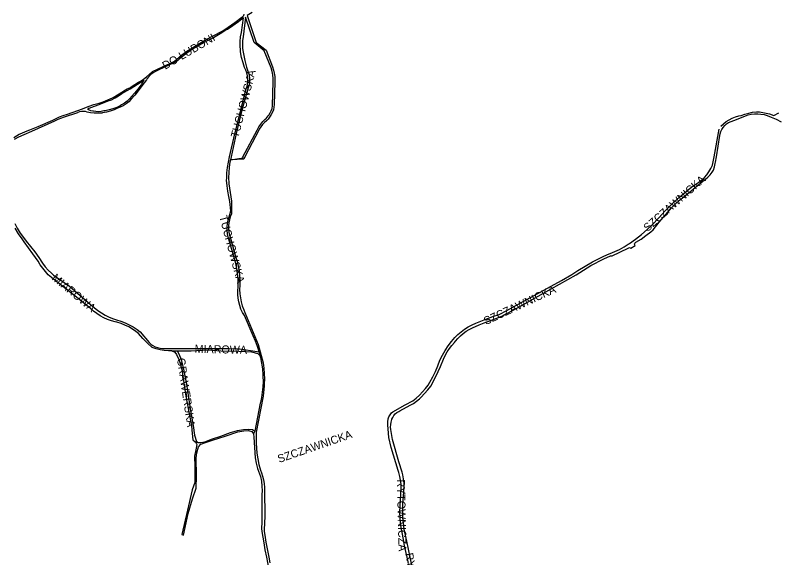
# Model space of a CAD drawing. Extents: x -304109 to -273954, y 21500 to 39796.
# Drawn here: x -291935 to -290984, y 23999 to 24677 of the extents above; entities that cross this region are included whole.
import ezdxf

# ---------------------------------------------------------------- set-up
doc = ezdxf.new("R2010")
doc.units = 0
doc.layers.add('krawedzie_ulic', color=7, linetype='Continuous')
doc.layers.add('nazwy_ulic', color=7, linetype='Continuous')

msp = doc.modelspace()

# ---------------------------------------------------------------- linework, layer by layer
at = {"layer": 'krawedzie_ulic'}
for points in [[(-291937, 24523.986), (-291930.224, 24528.122), (-291927.103, 24529.686), (-291922.144, 24531.803), (-291917.042, 24533.547), (-291906.364, 24537.929), (-291888.277, 24545.719), (-291884.834, 24547.603), (-291880.062, 24549.817), (-291875.136, 24551.662), (-291870.084, 24553.128), (-291850.994, 24559.783), (-291844.036, 24562.738), (-291836.822, 24565.371), (-291835.313, 24565.663), (-291830.222, 24566.91), (-291825.242, 24568.541), (-291813.607, 24573.645), (-291812.849, 24574.123), (-291801.992, 24580.707), (-291799.604, 24582.32), (-291795.51, 24584.696), (-291791.231, 24586.718), (-291790.323, 24587.321), (-291781.033, 24593.232), (-291778.91, 24594.465), (-291775.01, 24597.081), (-291771.347, 24600.02), (-291763.69, 24606.432), (-291744.824, 24615.069), (-291743.446, 24615.648), (-291739.842, 24617.46), (-291736.436, 24619.619), (-291733.26, 24622.105), (-291727.51, 24626.778), (-291720.708, 24631.823), (-291705.131, 24641.443), (-291697.407, 24645.962), (-291687.12, 24651.572), (-291676.91, 24656.942), (-291669.407, 24661.798), (-291660.769, 24667.829), (-291652.367, 24674.183), (-291651.84, 24674.472), (-291650.698, 24675.417), (-291649.849, 24676.631), (-291649.354, 24678.028)], [(-291639.191, 24680.168), (-291645.607, 24676.516), (-291634.092, 24642.904), (-291622.017, 24633.005), (-291614.019, 24612.228), (-291612.649, 24608.381), (-291611.661, 24604.418), (-291611.065, 24600.378), (-291610.868, 24596.299), (-291610.971, 24593.385), (-291611.662, 24565.245), (-291612.063, 24561.989), (-291612.857, 24558.806), (-291614.032, 24555.743), (-291615.571, 24552.846), (-291616.846, 24550.948), (-291619.517, 24547.115), (-291621.255, 24544.951), (-291623.976, 24542.805), (-291626.432, 24540.36), (-291628.589, 24537.649), (-291630.421, 24534.707), (-291630.745, 24534.095), (-291648.296, 24500), (-291649.786, 24496.941), (-291666.438, 24496.231)], [(-291630.686, 24256.416), (-291632.76, 24263.078), (-291635.268, 24269.79), (-291638.147, 24276.352), (-291649.064, 24301.784), (-291651.298, 24305.724), (-291653.26, 24309.98), (-291654.853, 24314.389), (-291656.064, 24318.917), (-291656.885, 24323.532), (-291657.309, 24328.2), (-291657.334, 24332.887), (-291656.96, 24337.559), (-291656.799, 24341.884), (-291656.905, 24348.127), (-291657.41, 24354.352), (-291658.312, 24360.53), (-291659.608, 24366.639), (-291661.293, 24372.652), (-291668.544, 24397.148), (-291669.26, 24399.793), (-291670.059, 24403.996), (-291670.461, 24408.256), (-291670.465, 24412.535), (-291670.069, 24416.795), (-291669.277, 24421), (-291668.096, 24425.112), (-291666.019, 24432.652), (-291667.021, 24444.133), (-291668.556, 24450.388), (-291669.812, 24457.134), (-291670.674, 24463.942), (-291671.137, 24470.789), (-291671.124, 24473.179), (-291670.815, 24479.953), (-291670.108, 24486.696), (-291669.005, 24493.387), (-291667.509, 24500), (-291660.953, 24528.547), (-291652.275, 24563.128), (-291647.053, 24583.454), (-291645.916, 24586.804), (-291645.127, 24590.354), (-291644.733, 24593.969), (-291644.737, 24597.605), (-291645.141, 24601.219), (-291645.939, 24604.767), (-291647.121, 24608.206), (-291648.674, 24611.494), (-291650.627, 24617.439), (-291652.426, 24624.136), (-291653.837, 24630.926), (-291654.044, 24632.975), (-291654.332, 24638.545), (-291654.219, 24644.121), (-291653.708, 24649.675), (-291652.8, 24655.178), (-291650.101, 24673.723), (-291656.547, 24668.55), (-291663.236, 24663.694), (-291670.151, 24659.168), (-291670.729, 24658.811), (-291679.125, 24653.599), (-291687.726, 24648.731), (-291696.516, 24644.215), (-291699.301, 24642.876), (-291708.799, 24637.335), (-291716.169, 24632.708), (-291722.51, 24628.161), (-291728.609, 24623.295), (-291729.428, 24622.602), (-291732.696, 24620.049), (-291736.194, 24617.823), (-291739.891, 24615.944), (-291741.775, 24615.151), (-291756.872, 24608.104), (-291760.005, 24606.705), (-291762.953, 24604.951), (-291765.678, 24602.866), (-291768.142, 24600.479), (-291770.311, 24597.821), (-291771.433, 24596.153), (-291776.966, 24588.498), (-291781.731, 24582.414), (-291786.013, 24576.929), (-291790.603, 24571.7), (-291793.453, 24568.737), (-291796.785, 24566.127), (-291800.348, 24563.844), (-291804.11, 24561.907), (-291807.267, 24560.609), (-291811.823, 24558.591), (-291816.527, 24556.945), (-291821.347, 24555.682), (-291826.253, 24554.809)], [(-291666.436, 24496.237), (-291650.664, 24498.815), (-291650.761, 24500), (-291633, 24533.461), (-291632.767, 24533.958), (-291630.842, 24537.527), (-291628.575, 24540.889), (-291625.987, 24544.012), (-291623.105, 24546.865), (-291621.685, 24547.906), (-291620.401, 24549.321), (-291619.439, 24550.972), (-291618.491, 24552.157), (-291616.801, 24554.743), (-291615.46, 24557.526), (-291614.489, 24560.459), (-291613.905, 24563.493), (-291613.089, 24594.127), (-291613.1, 24597.895), (-291613.482, 24602.325), (-291614.261, 24606.703), (-291615.429, 24610.993), (-291624.321, 24632.218), (-291636.633, 24642.853), (-291647.44, 24674.462), (-291650.609, 24649.96), (-291651.192, 24645.134), (-291651.377, 24640.276), (-291651.162, 24635.42), (-291650.548, 24630.597), (-291650.205, 24628.75), (-291648.42, 24620.229), (-291646.246, 24611.8), (-291645.235, 24608.349), (-291644.031, 24604.921), (-291643.212, 24601.381), (-291642.786, 24597.772), (-291642.759, 24594.139), (-291643.131, 24590.524), (-291643.898, 24586.973), (-291644.134, 24586.154), (-291651.578, 24559.777), (-291659.255, 24528.971), (-291665.653, 24500), (-291666.436, 24496.237)], [(-291774.502, 24595.562), (-291778.071, 24589.965), (-291781.97, 24584.593), (-291786.185, 24579.465), (-291789.564, 24575.772), (-291792.35, 24572.569), (-291795.424, 24569.641), (-291798.761, 24567.017), (-291802.329, 24564.717), (-291803.997, 24563.797), (-291808.459, 24561.687), (-291813.077, 24559.945), (-291817.821, 24558.583), (-291822.659, 24557.609), (-291824.614, 24557.33), (-291827.819, 24556.619), (-291831.086, 24556.304), (-291834.368, 24556.387), (-291837.615, 24556.869), (-291838.258, 24557.013), (-291840.738, 24557.542), (-291843.331, 24558.487), (-291843.724, 24558.577), (-291844.23, 24559.006), (-291844.407, 24559.646), (-291844.193, 24560.274), (-291843.662, 24560.673), (-291842.999, 24560.704), (-291828.087, 24566.019), (-291818.927, 24569.699), (-291814.986, 24571.267), (-291810.409, 24573.482), (-291806.02, 24576.049), (-291801.847, 24578.954), (-291791.819, 24584.753), (-291774.502, 24595.562)], [(-291847.534, 24556.52), (-291849.959, 24556.774), (-291852.393, 24556.629), (-291854.77, 24556.088), (-291857.028, 24555.167), (-291857.322, 24555.013), (-291874.214, 24549.55), (-291878.64, 24547.987), (-291882.918, 24546.052), (-291886.051, 24544.342), (-291914.733, 24531.536), (-291924.271, 24527.521), (-291930.991, 24524.375), (-291936.38, 24521.522)], [(-291826.253, 24554.809), (-291827.001, 24554.711), (-291831.75, 24554.446), (-291836.505, 24554.58), (-291841.231, 24555.114), (-291845.183, 24555.874), (-291847.534, 24556.52)], [(-291161.165, 24389.109), (-291161.618, 24390.044), (-291161.687, 24391.081), (-291161.364, 24392.068), (-291160.694, 24392.862), (-291160.004, 24393.267), (-291153.645, 24397.277), (-291147.507, 24401.619), (-291141.61, 24406.281), (-291138.542, 24408.917), (-291131.069, 24418.332), (-291123.287, 24427.492), (-291120.114, 24431.056), (-291115.595, 24436.244), (-291110.783, 24441.16), (-291105.693, 24445.788), (-291100.343, 24450.113), (-291098.297, 24451.636), (-291076.609, 24469.572), (-291073.298, 24471.907), (-291070.234, 24474.556), (-291067.445, 24477.495), (-291064.96, 24480.694), (-291063.146, 24483.523), (-291061.906, 24487.466), (-291061.053, 24491.509), (-291060.808, 24493.263), (-291059.593, 24500), (-291055.403, 24526.506), (-291054.956, 24528.709), (-291054.02, 24531.575), (-291052.713, 24534.291), (-291051.058, 24536.812), (-291049.085, 24539.091), (-291046.827, 24541.089), (-291044.325, 24542.771), (-291037.966, 24545.374), (-291021.928, 24551.637), (-291019.969, 24552.236), (-291016.047, 24553.119), (-291012.056, 24553.609), (-291008.036, 24553.7), (-291004.027, 24553.392), (-291000.068, 24552.687), (-290996.199, 24551.592), (-290991.331, 24549.722), (-290984.969, 24546.904), (-290978.78, 24543.725)], [(-291053.998, 24538.31), (-291050.783, 24541.258), (-291047.312, 24543.898), (-291043.613, 24546.21), (-291039.719, 24548.174), (-291035.661, 24549.773), (-291031.473, 24550.993), (-291028.589, 24551.598), (-291023.978, 24553.322), (-291019.243, 24554.667), (-291014.414, 24555.622), (-291009.524, 24556.183), (-291005.898, 24556.341), (-290999.489, 24555.104), (-290993.168, 24553.477), (-290987.707, 24551.73), (-290981.75, 24554.824)], [(-291453.439, 24091.368), (-291453.901, 24096.26), (-291454.759, 24101.098), (-291456.008, 24105.85), (-291456.795, 24108.237), (-291465.653, 24136.938), (-291468.595, 24149.522), (-291469.643, 24160.342), (-291469.981, 24164.834), (-291469.919, 24169.339), (-291469.586, 24172.899), (-291468.503, 24175.54), (-291467.061, 24178.005), (-291465.29, 24180.243), (-291463.657, 24181.844), (-291448.323, 24190.509), (-291438.704, 24195.569), (-291434.345, 24198.876), (-291430.238, 24202.493), (-291426.407, 24206.401), (-291422.872, 24210.577), (-291419.651, 24215.001), (-291417.33, 24218.671), (-291413.671, 24225.308), (-291410.367, 24232.129), (-291407.427, 24239.115), (-291404.86, 24246.246), (-291404.834, 24246.326), (-291401.691, 24252.464), (-291398.197, 24258.41), (-291394.364, 24264.143), (-291390.205, 24269.644), (-291386.191, 24274.387), (-291382.382, 24278.184), (-291378.302, 24281.687), (-291373.973, 24284.878), (-291369.419, 24287.738), (-291364.665, 24290.251), (-291360.152, 24292.24), (-291349.594, 24296.596), (-291338.89, 24300.58), (-291330.657, 24303.359), (-291321.291, 24308.265), (-291288.139, 24326.48), (-291253.063, 24345.677), (-291239.956, 24353.155), (-291232.421, 24358.097), (-291214.46, 24368.817), (-291200, 24376.005), (-291193.398, 24378.906), (-291192.116, 24379.365), (-291186.232, 24381.729), (-291180.509, 24384.459), (-291174.969, 24387.545), (-291169.635, 24390.974), (-291168.113, 24391.989), (-291160.471, 24397.372), (-291153.065, 24403.076), (-291145.911, 24409.093), (-291139.782, 24415.137), (-291131.599, 24423.691), (-291123.709, 24432.516), (-291121.596, 24434.68), (-291113.636, 24442.467), (-291105.402, 24449.962), (-291096.905, 24457.158), (-291088.154, 24464.043), (-291085.28, 24465.671), (-291081.49, 24468.214), (-291077.938, 24471.079), (-291074.649, 24474.243), (-291071.651, 24477.684), (-291068.965, 24481.373), (-291066.612, 24485.284), (-291064.61, 24489.385), (-291062.491, 24500), (-291056.245, 24534.701)], [(-291666.438, 24496.231), (-291667.001, 24493.526), (-291667.956, 24486.983), (-291668.513, 24480.393), (-291668.671, 24473.783), (-291668.429, 24467.174), (-291668.358, 24466.186), (-291664.992, 24444.607), (-291665.177, 24428.897), (-291666.662, 24425.261), (-291667.77, 24421.492), (-291668.49, 24417.631), (-291668.813, 24413.716), (-291668.736, 24409.789), (-291668.261, 24405.89), (-291667.392, 24402.06), (-291666.736, 24399.958), (-291660.046, 24375.764), (-291658.19, 24369.685), (-291656.719, 24363.501), (-291655.641, 24357.237), (-291654.958, 24350.917), (-291654.674, 24344.567), (-291654.738, 24339.408), (-291654.902, 24334.248), (-291654.666, 24329.092), (-291654.032, 24323.969), (-291653.003, 24318.91), (-291651.586, 24313.946), (-291649.788, 24309.107), (-291648.333, 24305.857), (-291631.917, 24265.829), (-291625.744, 24242.748), (-291624.738, 24236.143), (-291624.129, 24229.49), (-291623.919, 24222.812), (-291624.109, 24216.133), (-291624.255, 24213.987), (-291625.582, 24201.318), (-291634.133, 24156.156), (-291634.485, 24142.376), (-291633.578, 24130.081), (-291632.381, 24122.898), (-291630.791, 24115.792), (-291628.814, 24108.784), (-291627.802, 24105.675), (-291626.209, 24101.21), (-291624.997, 24096.627), (-291624.176, 24091.959), (-291623.751, 24087.237), (-291623.726, 24082.497), (-291623.758, 24081.764), (-291623.64, 24052.991), (-291623.905, 24040.941), (-291623.913, 24040.87), (-291624.209, 24036.519), (-291624.105, 24032.159), (-291623.602, 24027.827), (-291622.212, 24018.942), (-291618.448, 24000), (-291617.272, 23993.087)], [(-291666.436, 24496.237), (-291666.488, 24496.229), (-291666.438, 24496.231)], [(-291666.436, 24496.237), (-291666.438, 24496.231)], [(-291935.795, 24416.878), (-291932.543, 24410.748), (-291928.943, 24404.815), (-291925.008, 24399.099), (-291921.533, 24394.58), (-291915.967, 24388.128), (-291910.709, 24381.422), (-291905.772, 24374.477), (-291901.166, 24367.307), (-291901.096, 24367.192), (-291897.716, 24362.732), (-291894.027, 24358.525), (-291890.046, 24354.593), (-291887.207, 24352.105), (-291867.383, 24338.337), (-291841.339, 24315.469), (-291832.084, 24308.224), (-291827.485, 24305.066), (-291822.672, 24302.246), (-291817.669, 24299.778), (-291812.502, 24297.674), (-291808.614, 24296.367), (-291803.166, 24294.72), (-291797.847, 24292.694), (-291792.684, 24290.299), (-291787.701, 24287.548), (-291782.924, 24284.454), (-291778.972, 24281.51), (-291767.894, 24268.331), (-291765.638, 24266.221), (-291763.128, 24264.419), (-291760.407, 24262.956), (-291757.519, 24261.857), (-291754.514, 24261.14), (-291751.442, 24260.817), (-291750.302, 24260.798), (-291714.876, 24260.731), (-291678.382, 24260.519), (-291668.196, 24260.618), (-291658.015, 24260.317), (-291654.999, 24260.151), (-291632.918, 24257.077), (-291630.686, 24256.416)], [(-291739.504, 24257.887), (-291743.888, 24257.901), (-291749.048, 24258.286), (-291754.162, 24259.068), (-291759.201, 24260.243), (-291764.134, 24261.804), (-291769.682, 24266.968), (-291775.634, 24273.025), (-291781.294, 24279.356), (-291784.447, 24281.867), (-291788.807, 24284.891), (-291793.382, 24287.577), (-291798.147, 24289.912), (-291803.074, 24291.881), (-291808.135, 24293.473), (-291810.227, 24293.916), (-291815.139, 24295.247), (-291819.931, 24296.959), (-291824.575, 24299.042), (-291829.04, 24301.483), (-291833.3, 24304.267), (-291837.328, 24307.377), (-291841.1, 24310.794), (-291856.645, 24323.224), (-291887.526, 24347.273), (-291889.957, 24349.241), (-291893.867, 24352.817), (-291897.497, 24356.678), (-291900.825, 24360.801), (-291903.833, 24365.164), (-291906.503, 24369.741), (-291913.026, 24378.98), (-291923.813, 24393.697), (-291926.65, 24397.458), (-291931.186, 24403.998), (-291935.387, 24410.757)], [(-291189.559, 24376.529), (-291169.889, 24386.044), (-291169.11, 24386.577), (-291168.18, 24386.745), (-291167.263, 24386.517), (-291166.636, 24386.062), (-291161.165, 24389.109)], [(-291435.054, 23966.178), (-291441.941, 24000), (-291446.216, 24020.375), (-291448.011, 24027.816), (-291449.416, 24035.34), (-291450.425, 24042.928), (-291450.958, 24049.212), (-291451.198, 24058.059), (-291451.038, 24066.908), (-291450.478, 24075.74), (-291449.836, 24082.011), (-291449.542, 24087.314), (-291449.649, 24092.623), (-291450.154, 24097.91), (-291451.056, 24103.144), (-291451.851, 24106.498), (-291456.167, 24119.223), (-291464.156, 24147.27), (-291466.079, 24159.456), (-291466.4, 24162.616), (-291466.322, 24165.791), (-291465.845, 24168.931), (-291464.978, 24171.986), (-291464.855, 24172.327), (-291463.769, 24174.767), (-291462.332, 24177.019), (-291460.575, 24179.03), (-291458.537, 24180.758), (-291456.265, 24182.162), (-291454.821, 24182.831), (-291441.913, 24189.799), (-291437.87, 24192.21), (-291434.045, 24194.955), (-291430.468, 24198.015), (-291428.37, 24200.076), (-291423.947, 24204.363), (-291419.812, 24208.929), (-291416.022, 24213.699), (-291409.939, 24225.882), (-291404.216, 24238.239), (-291400.218, 24247.482), (-291398.191, 24252.058), (-291395.804, 24256.458), (-291393.075, 24260.654), (-291390.019, 24264.618), (-291386.656, 24268.326), (-291385.191, 24269.769), (-291382.368, 24273.282), (-291379.245, 24276.531), (-291375.846, 24279.491), (-291372.199, 24282.138), (-291368.331, 24284.451), (-291364.276, 24286.411), (-291355.925, 24290.223), (-291347.417, 24293.668), (-291342.591, 24295.433), (-291327.336, 24301.149), (-291308.153, 24311.625), (-291265.894, 24335.354), (-291234.617, 24352.792), (-291216.408, 24364.328), (-291200, 24372.444), (-291191.697, 24376.245), (-291189.559, 24376.529)], [(-291732.879, 24257.829), (-291715.463, 24257.676), (-291693.718, 24258.87), (-291678.617, 24257.976), (-291656.097, 24257.447), (-291640.282, 24256.407), (-291632.39, 24254.539), (-291629.578, 24252.046)], [(-291739.504, 24257.887), (-291732.879, 24257.829)], [(-291739.504, 24257.887), (-291735.771, 24256.04), (-291733.878, 24253.407), (-291730.387, 24246.209), (-291727.23, 24234.385), (-291721.989, 24201.128), (-291715.003, 24164.171), (-291714.247, 24154.774), (-291713.395, 24146.699), (-291710.434, 24144.021), (-291709.258, 24142.604), (-291708.59, 24141.032), (-291709.523, 24134.167), (-291711.112, 24126.233), (-291710.899, 24113.53), (-291710.804, 24093.409), (-291714.116, 24084.348), (-291719.941, 24058.71), (-291727.271, 24028.694), (-291725.183, 24027.84), (-291719.262, 24054.699), (-291713.96, 24072.865), (-291709.347, 24086.353), (-291708.759, 24101.549), (-291709.324, 24124.361), (-291708.184, 24130.363), (-291706.288, 24137.842), (-291703.254, 24141.312), (-291697.724, 24143.524), (-291688.841, 24146.058), (-291673.108, 24151.216), (-291657.172, 24156.477), (-291649.86, 24157.936), (-291643.914, 24158.27), (-291639.689, 24157.02), (-291637.777, 24154.245)], [(-291732.879, 24257.829), (-291730.882, 24254.184), (-291727.748, 24247.137), (-291724.945, 24234.905), (-291721.197, 24216.275), (-291716.363, 24183.016), (-291712.769, 24164.741), (-291711.186, 24152.452), (-291708.708, 24144.486), (-291706.77, 24143.175), (-291703.264, 24143.344), (-291698.592, 24144.384), (-291689.002, 24147.784), (-291678.243, 24151.343), (-291666.369, 24155.772), (-291657.537, 24158.254), (-291650.173, 24159.662), (-291643.922, 24159.947), (-291638.887, 24159.413), (-291636.025, 24157.665)], [(-291629.578, 24252.046), (-291628.886, 24249.287), (-291627.531, 24242.251), (-291626.572, 24235.15), (-291626.01, 24228.007), (-291625.921, 24225.92), (-291625.747, 24219.312), (-291625.973, 24212.705), (-291626.598, 24206.124), (-291627.619, 24199.593), (-291629.034, 24193.136), (-291629.224, 24192.391), (-291636.025, 24157.665)], [(-291630.686, 24256.416), (-291630.63, 24256.237), (-291629.578, 24252.046)], [(-291630.686, 24256.416), (-291630.681, 24256.415)], [(-291629.515, 24251.99), (-291629.578, 24252.046)], [(-291636.025, 24157.665), (-291637.777, 24154.245)], [(-291637.777, 24154.245), (-291637.083, 24149.828), (-291635.617, 24124.065), (-291634.225, 24117.42), (-291632.444, 24110.869), (-291630.281, 24104.434), (-291628.883, 24100.837), (-291627.842, 24094.962), (-291627.197, 24089.031), (-291626.951, 24083.069), (-291627.036, 24078.433), (-291627.13, 24044.015), (-291627.525, 24035.827), (-291627.243, 24032.119), (-291624.595, 24018.058), (-291623.666, 24009.525), (-291621.355, 24000), (-291618.764, 23986.88)], [(-291450.498, 24022.068), (-291452.185, 24030.937), (-291453.478, 24039.871), (-291454.374, 24048.854), (-291454.827, 24056.653), (-291453.376, 24086.455), (-291453.439, 24091.368)], [(-291444.187, 23992.16), (-291445.703, 24000), (-291448.915, 24014.456), (-291450.498, 24022.068)]]:
    msp.add_lwpolyline(points, dxfattribs=at)

# ---------------------------------------------------------------- texts
at = {"layer": 'nazwy_ulic'}
for s, rotation, p in [('DO LUBONI', 30.339264, (-291747.908, 24608.649)), ('TUCHOWSKA', 75.380586, (-291656.618, 24523.08)), ('SZCZAWNICKA', 41.401531, (-291145.383, 24406.022)), ('TUCHOWSKA', 284.969789, (-291680.496, 24425.43)), ('MIAROWA', 320.413919, (-291890.305, 24347.212)), ('SZCZAWNICKA', 25.036553, (-291347.33, 24289.865)), ('MIAROWA', 358.78655, (-291711.192, 24255.355)), ('GRAWERSKA', 278.4936, (-291733.188, 24248.101)), ('SZCZAWNICKA', 18.9757, (-291605.544, 24117.776)), ('RYTOWNICZA', 271.363217, (-291458.633, 24097.194)), ('RYTOWNICZA', 280.683325, (-291448.36, 24004.59))]:
    msp.add_text(s, height=10, rotation=rotation, dxfattribs=at).set_placement(p)

doc.saveas('drawing.dxf')
